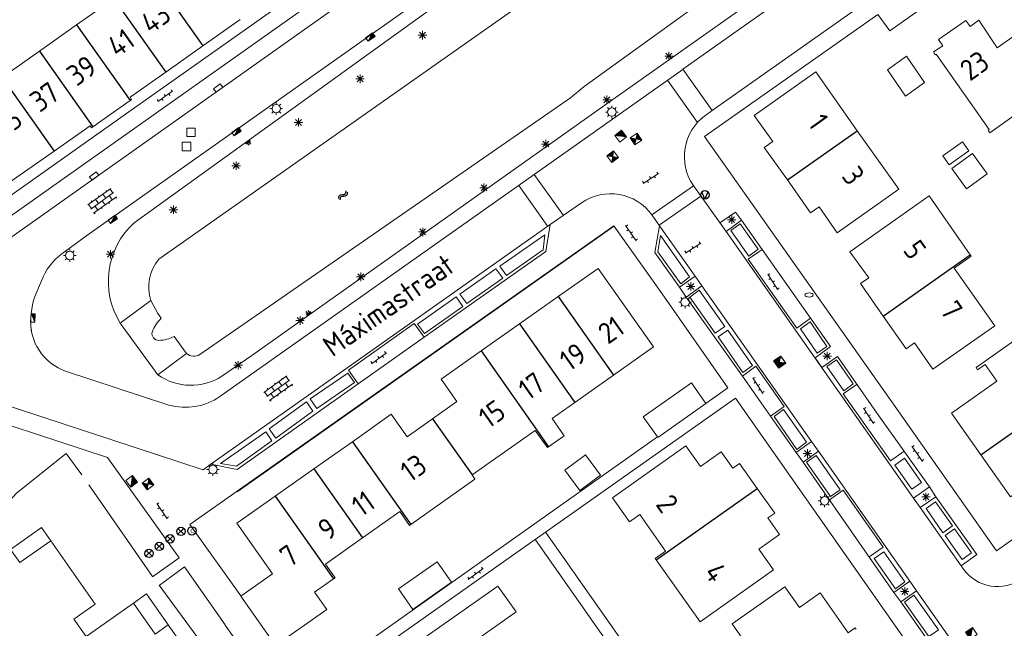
# Model space of a CAD drawing. Extents: x 168769 to 512904, y 516715 to 1559940.
# Tile 272 of 299: x 171514 to 171630, y 519705 to 519777. Entities that reach past the tile are written whole.
import ezdxf
from ezdxf.enums import TextEntityAlignment as Align

# ---------------------------------------------------------------- set-up
doc = ezdxf.new("R2010")
doc.units = 0
doc.header["$MEASUREMENT"] = 0
doc.layers.get('0').update_dxf_attribs({"linetype": 'CONTINUOUS'})
for name, color, linetype, lineweight in [('B01_HOOFDGEBOUW', 10, 'CONTINUOUS', 0), ('B02_bijgebouw', 12, 'CONTINUOUS', 0), ('B07_scheidingsmuur', 14, 'CONTINUOUS', 25), ('Q04_wegmarkering', 7, 'CONTINUOUS', 0), ('Q21_LANTAARNPAAL', 7, 'CONTINUOUS', 18), ('Q23_kolk', 7, 'CONTINUOUS', 18), ('Q26_BOOM', 7, 'CONTINUOUS', 18), ('Q28_rioolput', 7, 'CONTINUOUS', 18), ('Q722_RIOOLPUT_RWA', 5, 'CONTINUOUS', 18), ('Q723_RIOOLPUT_DWA', 32, 'CONTINUOUS', 18), ('Q92_BRANDKRAAN', 7, 'CONTINUOUS', 0), ('Q97_TROTTOIRKOLK', 7, 'CONTINUOUS', 0), ('S02_symb_open_verh', 7, 'CONTINUOUS', 13), ('T04_Haag', 72, 'CONTINUOUS', 0), ('T09_INSTEEKSLOOT', 72, 'CONTINUOUS', 0), ('V00_kant_verharding', 252, 'CONTINUOUS', 0), ('V02_Kant_open_verh', 253, 'CONTINUOUS', 0), ('V03_kant_tegel_verh', 254, 'CONTINUOUS', 13), ('V11_VERKEERSDREMPEL', 7, 'CONTINUOUS', 0), ('W00_KANT_WATER', 140, 'CONTINUOUS', 0)]:
    doc.layers.add(name, color=color, linetype=linetype, lineweight=lineweight)
for name, color, linetype in [('Q22_Paal_steen', 32, 'CONTINUOUS'), ('Q25_cai_verdeelkast', 32, 'CONTINUOUS'), ('Q30_Verkeersbord', 32, 'CONTINUOUS'), ('S04_Talud', 7, 'CONTINUOUS'), ('S05_Water', 132, 'CONTINUOUS'), ('Z02_Huisnummer', 253, 'CONTINUOUS'), ('Z06_STRAATNAAM', 7, 'CONTINUOUS')]:
    doc.layers.add(name, color=color, linetype=linetype)
doc.styles.add('ISOCP', font='isocp.shx', dxfattribs={"height": 1.8})
doc.styles.get("Standard").update_dxf_attribs({"font": 'ISOB.SHX'})

# ---------------------------------------------------------------- blocks, each defined once
blk = doc.blocks.new('Q28')
at = {"color": 0}
blk.add_lwpolyline([(1, 1), (1, -1), (-1, -1), (-1, 1)], close=True, dxfattribs=at)
blk = doc.blocks.new('Q21')
at = {"color": 0}
for points in [[(-1.5, 0), (-1, 0)], [(-1.06, 1.06), (-0.71, 0.71)], [(0, 1.5), (0, 1)], [(1.06, 1.06), (0.71, 0.71)], [(1.5, 0), (1, 0)], [(-1.06, -1.06), (-0.71, -0.71)], [(0, -1.5), (0, -1)], [(1.06, -1.06), (0.71, -0.71)]]:
    blk.add_lwpolyline(points, dxfattribs=at)
blk.add_circle((0, 0), 1, dxfattribs=at)
blk = doc.blocks.new('Q23')
at = {"color": 0}
blk.add_lwpolyline([(0.99, -0.5), (-0.99, -0.5), (-0.99, 0.5), (0.99, 0.5), (0.99, -0.5)], dxfattribs=at)
blk = doc.blocks.new('Q97')
blk.add_hatch(color=256).paths.add_polyline_path([(-1, 1), (-1, 0), (1, 1)])
blk.add_line((1, 1), (-1, 0))
at = {"color": 0}
for points in [[(-1, 0), (-1, 1), (1, 1), (1, 0), (-1, 0)], [(0, 0.8), (0, 1)]]:
    blk.add_lwpolyline(points, dxfattribs=at)
blk = doc.blocks.new('S026')
for p, q in [((0, 0), (4.4, 0)), ((0.2, 0.5), (0.2, 0)), ((1.2, 0), (1.2, -0.5)), ((2.2, 0.5), (2.2, 0)), ((3.2, 0), (3.2, -0.5)), ((4.2, 0.5), (4.2, 0))]:
    blk.add_line(p, q)
blk = doc.blocks.new('S024')
at = {"color": 0}
for p, q in [((0, 1.2), (6.7, 1.2)), ((0, 0), (6.7, 0)), ((0.2, 1.2), (0.2, 0)), ((1.25, 1.5), (1.25, 1.2)), ((1.25, 0), (1.25, -1.2)), ((2.3, 1.2), (2.3, 0)), ((3.35, 1.5), (3.35, 1.2)), ((3.35, 0), (3.35, -1.2)), ((4.4, 1.2), (4.4, 0)), ((5.45, 1.5), (5.45, 1.2)), ((5.45, 0), (5.45, -1.2)), ((6.5, 1.2), (6.5, 0)), ((0, -1.2), (6.7, -1.2)), ((0.2, -1.2), (0.2, -1.5)), ((2.3, -1.2), (2.3, -1.5)), ((4.4, -1.2), (4.4, -1.5)), ((6.5, -1.2), (6.5, -1.5))]:
    blk.add_line(p, q, dxfattribs=at)
blk = doc.blocks.new('S04')
at = {"color": 0}
for p, q in [((0, 0.5), (0.5, 0.5)), ((0, 0.25), (1, 0.25)), ((0, 0), (0.5, 0)), ((0, -0.25), (1, -0.25)), ((0, -0.5), (0.5, -0.5))]:
    blk.add_line(p, q, dxfattribs=at)
blk = doc.blocks.new('S05')
at = {"color": 0}
for p, q in [((0.08, 0.3), (0.38, 0.59)), ((0.11, -0.19), (0.41, 0.09)), ((0.38, 0.59), (0.68, 0.71)), ((0.41, 0.09), (0.71, 0.21)), ((0.68, 0.71), (1.01, 0.62)), ((0.71, 0.21), (1.02, 0.12)), ((1.01, 0.62), (1.33, 0.37)), ((1.02, 0.12), (1.36, -0.12)), ((1.33, 0.37), (1.66, 0.13)), ((1.66, 0.13), (1.97, 0.04)), ((1.97, 0.04), (2.28, 0.16)), ((2.28, 0.16), (2.58, 0.44)), ((1.36, -0.12), (1.68, -0.37)), ((1.68, -0.37), (2, -0.46)), ((2, -0.46), (2.31, -0.33)), ((2.31, -0.33), (2.61, -0.05))]:
    blk.add_line(p, q, dxfattribs=at)
blk = doc.blocks.new('Q92')
at = {"color": 0}
blk.add_ellipse((0, 0), major_axis=(-0.991, 0), ratio=0.499983, start_param=1.570796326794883, end_param=7.853981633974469, dxfattribs=at)
blk = doc.blocks.new('Q26')
at = {"color": 0}
for p, q in [((-1, 0), (1, 0)), ((-0.7, 0.7), (0.7, -0.7)), ((0.7, 0.7), (-0.7, -0.7)), ((0, 1), (0, -1))]:
    blk.add_line(p, q, dxfattribs=at)
blk = doc.blocks.new('Q723')
for points in [[(-1, 1), (1, -1)], [(-1, -1), (1, 1)], [(-1, -1), (1, -1), (1, 1), (-1, 1), (-1, -1)], [(0.8, 0.8), (-0.8, 0.8)], [(0.6, 0.6), (-0.6, 0.6)], [(0.4, 0.4), (-0.4, 0.4)], [(0.2, 0.2), (-0.2, 0.2)], [(0.8, -0.8), (-0.8, -0.8)], [(0.6, -0.6), (-0.6, -0.6)], [(0.4, -0.4), (-0.4, -0.4)], [(0.2, -0.2), (-0.2, -0.2)]]:
    blk.add_lwpolyline(points)
blk = doc.blocks.new('Q722')
for points in [[(-1, 1), (1, -1)], [(-1, -1), (1, -1), (1, 1), (-1, 1), (-1, -1)], [(-0.8, 0.8), (-1, 0.8)], [(-0.6, 0.6), (-1, 0.6)], [(-0.4, 0.4), (-1, 0.4)], [(-0.2, 0.2), (-1, 0.2)], [(-1, 0), (0, 0)], [(0.2, -0.2), (-1, -0.2)], [(0.4, -0.4), (-1, -0.4)], [(0.6, -0.6), (-1, -0.6)], [(0.8, -0.8), (-1, -0.8)]]:
    blk.add_lwpolyline(points)
blk = doc.blocks.new('Q25')
blk.add_circle((0, 0), 1)
at = {"width": 0.714}
blk.add_text('C', height=1, dxfattribs=at).set_placement((0.087, 0.002), align=Align.MIDDLE_CENTER)
blk = doc.blocks.new('Q30')
blk.add_lwpolyline([(0.707, 0.707), (0, -1), (-0.707, 0.707)])
blk.add_circle((0, 0), 1)
blk = doc.blocks.new('Q22')
for points in [[(-0.719, -0.672), (0.702, 0.706)], [(-0.712, 0.671), (0.715, -0.672)]]:
    blk.add_lwpolyline(points)
blk.add_circle((0, 0), 1)

msp = doc.modelspace()

# ---------------------------------------------------------------- linework, layer by layer
at = {"layer": 'B01_HOOFDGEBOUW'}
for points in [[(171524.69, 519779.78), (171520.28, 519776.66)], [(171515.87, 519773.54), (171520.28, 519776.66)], [(171521.88, 519764.69), (171522.06, 519764.45), (171522.21, 519764.55), (171526.62, 519767.69), (171526.8, 519767.82), (171526.63, 519768.07), (171530.86, 519771.06), (171535.27, 519774.18), (171539.68, 519777.3)], [(171515.87, 519773.54), (171511.46, 519770.43), (171507.24, 519767.44), (171506.55, 519768.42), (171506.35, 519768.28), (171501.94, 519765.16), (171501.8, 519765.05), (171505.07, 519760.42), (171497.41, 519754.96), (171488.47, 519757.88), (171489.84, 519762.16), (171489.63, 519762.23), (171484.51, 519763.89)], [(171607.98, 519771.09), (171600.65, 519765.91), (171602.89, 519762.82), (171601.85, 519762.12), (171604.61, 519758.28), (171607.34, 519754.36), (171608.36, 519755.08), (171610.51, 519751.99), (171617.83, 519757.16), (171612.9, 519764.09), (171607.98, 519771.09)], [(171509, 519755.63), (171513.2, 519758.58), (171517.62, 519761.69), (171521.88, 519764.69)], [(171621.42, 519756.37), (171626.28, 519749.41), (171626.42, 519749.22), (171624.4, 519747.81), (171629.22, 519740.97), (171621.87, 519735.83), (171619.69, 519738.95), (171618.7, 519738.24), (171615.98, 519742.12), (171613.28, 519746), (171614.26, 519746.67), (171612.01, 519749.76), (171621.42, 519756.37)], [(171582.15, 519747.79), (171577.41, 519744.45)], [(171583.98, 519735.13), (171588.72, 519738.48), (171582.15, 519747.79)], [(171577.41, 519744.45), (171572.83, 519741.22)], [(171572.83, 519741.22), (171568.26, 519738)], [(171637.32, 519732.55), (171632.42, 519739.48), (171632.74, 519739.7), (171632.55, 519739.96), (171626.99, 519736.03), (171627.17, 519735.77), (171628.07, 519736.4), (171629.47, 519734.42), (171624.08, 519730.61), (171627.57, 519725.67)], [(171562.49, 519729.96), (171565.39, 519732), (171563.52, 519734.66), (171568.26, 519738)], [(171579.4, 519731.91), (171583.98, 519735.13)], [(171579.4, 519731.91), (171576.7, 519730.01), (171578.14, 519727.96), (171576.26, 519726.64)], [(171627.57, 519725.67), (171631.06, 519720.72), (171636.45, 519724.53), (171637.86, 519722.54), (171636.96, 519721.91), (171637.14, 519721.65), (171642.7, 519725.57), (171642.52, 519725.84), (171642.21, 519725.62), (171637.32, 519732.55)], [(171562.49, 519729.96), (171559.48, 519727.84), (171557.61, 519730.49), (171553.01, 519727.25)], [(171576.26, 519726.64), (171576.14, 519726.55), (171574.7, 519728.59), (171567.19, 519723.3)], [(171553.01, 519727.25), (171548.43, 519724.03)], [(171589.05, 519713.26), (171588.94, 519713.42), (171590.16, 519714.29), (171587.1, 519718.61), (171585.88, 519717.75), (171583.86, 519720.6), (171592.56, 519726.76), (171594.29, 519724.31), (171596.74, 519726.04), (171598.13, 519724.09), (171598.94, 519724.66), (171601.03, 519721.71)], [(171548.43, 519724.03), (171543.85, 519720.8)], [(171559.93, 519717.44), (171567.54, 519722.81), (171567.19, 519723.3)], [(171601.03, 519721.71), (171603.1, 519718.79), (171602.28, 519718.21), (171603.67, 519716.25), (171601.22, 519714.52), (171602.96, 519712.07), (171594.25, 519705.91), (171589.05, 519713.26)], [(171543.85, 519720.8), (171539.28, 519717.59), (171543.51, 519711.58), (171539.77, 519708.94), (171543.88, 519703.1), (171549.95, 519707.37), (171548.51, 519709.42), (171550.77, 519710.99)], [(171554.2, 519715.85), (171558.61, 519718.96), (171559.76, 519717.33), (171559.76, 519717.33), (171559.93, 519717.44)], [(171517.21, 519715.51), (171516.12, 519717.06), (171512.45, 519714.48)], [(171535.56, 519699.27), (171531.14, 519705.54), (171529.59, 519704.45), (171527.01, 519708.1), (171521.42, 519704.16), (171519.96, 519706.23), (171522.49, 519708.01), (171517.21, 519715.51), (171513.55, 519712.93), (171512.45, 519714.48), (171506.2, 519710.07)], [(171550.77, 519710.99), (171550.95, 519711.11), (171550.95, 519711.11), (171549.8, 519712.75), (171554.2, 519715.85)], [(171569.98, 519700.04), (171567.46, 519703.58), (171572.42, 519707.08), (171570.24, 519710.12), (171553.36, 519698.27), (171555.56, 519695.16), (171557.92, 519696.76), (171560.4, 519693.24)], [(171612.75, 519705.03), (171612.64, 519705.18), (171611.82, 519704.6), (171608.48, 519709.34), (171606.03, 519707.61), (171604.3, 519710.06), (171598.04, 519705.64), (171603.12, 519698.44), (171601.9, 519697.58), (171601.99, 519697.44)], [(171527.01, 519708.1), (171528.57, 519709.2), (171531.14, 519705.54)]]:
    msp.add_lwpolyline(points, dxfattribs=at)
msp.add_lwpolyline([(171621.94, 519773.46), (171623.04, 519774.15), (171622.52, 519774.9), (171625.77, 519777.16), (171626.29, 519776.46), (171627.31, 519777.22), (171629.49, 519773.93), (171632.04, 519775.69), (171632.04, 519775.69), (171636.46, 519769.44), (171628.64, 519763.87), (171628.44, 519764.16), (171628.55, 519764.23), (171622.27, 519773.17), (171622.13, 519773.1), (171621.94, 519773.46)], close=True, dxfattribs=at)
at = {"layer": 'B02_bijgebouw'}
for points in [[(171618.63, 519768.21), (171620.88, 519769.8), (171618.73, 519772.93), (171616.48, 519771.34)], [(171623.8, 519760.05), (171626.13, 519761.74), (171625.37, 519762.8), (171623.04, 519761.11)], [(171626.57, 519761.41), (171624.11, 519759.63), (171625.84, 519757.2), (171628.3, 519758.98)]]:
    msp.add_lwpolyline(points, close=True, dxfattribs=at)
for points in [[(171589.19, 519727.81), (171587.5, 519730.2), (171593.23, 519734.21), (171594.95, 519731.78)], [(171594.95, 519731.78), (171589.22, 519727.76), (171589.19, 519727.81)], [(171580, 519721.47), (171578.22, 519723.88), (171580.66, 519725.68), (171582.44, 519723.26), (171580, 519721.47)], [(171560.18, 519707.36), (171558.48, 519709.79), (171563.05, 519713.01), (171564.75, 519710.59), (171560.18, 519707.36)]]:
    msp.add_lwpolyline(points, dxfattribs=at)
at = {"layer": 'B07_scheidingsmuur'}
for points in [[(171529.1, 519782.9), (171535.27, 519774.18)], [(171524.69, 519779.78), (171530.86, 519771.06)], [(171520.28, 519776.66), (171526.62, 519767.69)], [(171515.87, 519773.54), (171522.21, 519764.55)], [(171511.46, 519770.43), (171517.62, 519761.69)], [(171604.61, 519758.28), (171612.9, 519764.09)], [(171615.98, 519742.12), (171626.28, 519749.41)], [(171577.41, 519744.45), (171583.98, 519735.13)], [(171572.83, 519741.22), (171579.4, 519731.91)], [(171568.26, 519738), (171576.26, 519726.64)], [(171627.57, 519725.67), (171637.32, 519732.55)], [(171562.49, 519729.96), (171567.19, 519723.3)], [(171553.01, 519727.25), (171559.93, 519717.44)], [(171548.43, 519724.03), (171554.2, 519715.85)], [(171589.05, 519713.26), (171601.03, 519721.71)], [(171543.85, 519720.8), (171550.77, 519710.99)]]:
    msp.add_lwpolyline(points, dxfattribs=at)
at = {"layer": 'Q04_wegmarkering'}
for points in [[(171510.95, 519750.37), (171555.57, 519781.99)], [(171597.33, 519752.17), (171619.58, 519720.55)], [(171620.38, 519719.43), (171625.22, 519712.53)], [(171619.92, 519709.59), (171631.24, 519693.54)]]:
    msp.add_lwpolyline(points, dxfattribs=at)
at = {"layer": 'T04_Haag', "linetype": 'Continuous'}
for points in [[(171510.05, 519718.85), (171510.53, 519718.32), (171513.14, 519721.13), (171519.05, 519725.84), (171520.88, 519723.3)], [(171521.72, 519722.15), (171529.3, 519711.25)], [(171530.07, 519710.23), (171539.88, 519696.9)]]:
    msp.add_lwpolyline(points, dxfattribs=at)
at = {"layer": 'T09_INSTEEKSLOOT'}
for points in [[(171667.08, 519831.71), (171668.62, 519827.5), (171616.68, 519790.95), (171584.16, 519768.02)], [(171568.86, 519783.29), (171527.09, 519753.18)], [(171537.52, 519735), (171541.07, 519737.47), (171584.16, 519768.02)]]:
    msp.add_lwpolyline(points, dxfattribs=at)
for points in [[(171527.09, 519753.18, 0.359274), (171525.44, 519741.31)], [(171529.93, 519735.17, 0.303572), (171537.52, 519735)]]:
    msp.add_lwpolyline(points, format="xyb", dxfattribs=at)
at = {"layer": 'V00_kant_verharding'}
msp.add_line((171539.31, 519721.32), (171583.98, 519752.77), dxfattribs=at)
for points in [[(171463.72, 519757.97), (171498.64, 519746.65), (171527.14, 519766.81), (171555.21, 519786.65)], [(171567.99, 519784.54), (171521.51, 519751.7)], [(171511.5, 519753.31), (171528.13, 519765.07), (171552.73, 519782.49), (171555.57, 519781.99)], [(171518.54, 519749.53), (171521.51, 519751.7)], [(171515.32, 519744.47), (171516.1, 519746.32)], [(171529.08, 519743.99), (171525.44, 519741.31)], [(171525.44, 519741.31), (171529.93, 519735.17), (171529.93, 519735.17)], [(171529.93, 519735.17), (171533.33, 519737.7)], [(171606.48, 519724.83), (171617.25, 519709.39)], [(171621.45, 519721.89), (171619.58, 519720.55), (171620.38, 519719.43), (171622.24, 519720.73)], [(171575.93, 519716.49), (171588.85, 519698.14), (171587.61, 519697.25), (171574.71, 519715.61)], [(171617.25, 519709.39), (171619.14, 519710.7), (171619.92, 519709.59), (171618.08, 519708.25)], [(171617.25, 519709.39), (171618.08, 519708.25)], [(171629.34, 519692.19), (171624.05, 519699.77), (171618.08, 519708.25)]]:
    msp.add_lwpolyline(points, dxfattribs=at)
for points in [[(171516.1, 519746.32, -0.146792), (171518.54, 519749.53)], [(171514.91, 519740.4, -0.113649), (171515.32, 519744.47)]]:
    msp.add_lwpolyline(points, format="xyb", dxfattribs=at)
at = {"layer": 'V02_Kant_open_verh'}
for p, q in [((171589.75, 519744.78), (171597.56, 519733.64)), ((171597.56, 519733.64), (171594.95, 519731.78)), ((171619.14, 519710.7), (171608.29, 519726.14))]:
    msp.add_line(p, q, dxfattribs=at)
for points in [[(171592.19, 519771.38), (171687.51, 519838.66), (171690.93, 519833.76), (171614.84, 519780.03), (171595.7, 519766.52)], [(171539.77, 519708.96), (171533.73, 519717.42), (171584, 519752.85), (171589.75, 519744.78)], [(171536.2, 519724.57), (171539.33, 519723.97), (171553.7, 519734.12), (171561.53, 519739.64), (171575.96, 519749.79), (171576.47, 519752.97)], [(171589.42, 519752.85), (171588.89, 519749.67), (171591.79, 519745.56), (171593.68, 519746.87)], [(171601.16, 519750.05), (171600.02, 519749.25), (171597.88, 519752.27), (171599.02, 519753.06), (171601.16, 519750.05)], [(171571.29, 519746.95), (171575.63, 519749.97), (171575.82, 519751.77), (171570.48, 519748.07), (171571.29, 519746.95)], [(171589.25, 519749.76), (171589.55, 519751.67), (171593.01, 519746.8), (171591.95, 519745.97), (171589.25, 519749.76)], [(171607.37, 519741.87), (171605.74, 519740.7), (171599.96, 519748.87), (171601.61, 519750.04)], [(171437.14, 519697.13), (171437.44, 519697.72), (171437.66, 519706.6), (171438.89, 519711.07), (171446.81, 519727.2), (171456.64, 519747.26), (171494.6, 519734.95), (171493.82, 519732.41), (171495.3, 519731.93), (171496.14, 519734.45), (171504.17, 519731.84), (171523.96, 519725.39), (171532.43, 519713.5), (171529.3, 519711.24)], [(171565.76, 519744.72), (171570.03, 519747.75), (171570.84, 519746.63), (171566.56, 519743.61), (171565.76, 519744.73)], [(171591.79, 519745.56), (171592.59, 519744.39)], [(171594.45, 519745.71), (171592.59, 519744.39), (171599.28, 519735), (171602.59, 519730.27), (171605.64, 519725.95), (171607.48, 519727.27)], [(171593.02, 519744.39), (171596.05, 519740.11), (171597.17, 519740.91), (171594.15, 519745.2), (171593.02, 519744.39)], [(171560.74, 519741.18), (171565.31, 519744.41), (171566.12, 519743.28), (171561.55, 519740.08), (171560.74, 519741.18)], [(171553.7, 519734.12), (171552.55, 519735.73), (171560.34, 519741.25), (171561.53, 519739.64)], [(171609.3, 519738.54), (171607.32, 519741.44), (171606.18, 519740.63), (171608.16, 519737.73), (171609.3, 519738.54)], [(171596.4, 519739.66), (171599.34, 519735.44), (171600.47, 519736.26), (171597.53, 519740.48), (171596.4, 519739.66)], [(171612.42, 519734.1), (171610.42, 519736.95), (171609.29, 519736.14), (171611.29, 519733.29), (171612.42, 519734.1)], [(171547.97, 519732.31), (171548.77, 519731.2), (171553.25, 519734.25), (171552.45, 519735.36), (171547.97, 519732.31)], [(171599.28, 519735), (171600.87, 519736.19), (171604.21, 519731.43), (171602.59, 519730.27)], [(171618.45, 519726.14), (171616.83, 519724.98), (171611.23, 519732.91), (171612.87, 519734.05)], [(171543.92, 519727.67), (171548.32, 519730.87), (171547.54, 519731.97), (171543.14, 519728.77), (171543.92, 519727.67)], [(171698.72, 519590.09), (171688.17, 519605.03), (171678.07, 519619.34), (171667.68, 519634.08), (171647.01, 519663.38), (171622.73, 519697.84), (171598.44, 519732.4), (171548.12, 519696.91), (171547.26, 519698.22), (171553.04, 519702.26), (171589.19, 519727.81)], [(171603.03, 519730.24), (171605.74, 519726.34), (171606.86, 519727.18), (171604.14, 519731.08), (171603.03, 519730.24)], [(171539.24, 519724.33), (171537.36, 519724.68), (171542.73, 519728.41), (171543.43, 519727.33), (171539.24, 519724.33)], [(171608.29, 519726.14), (171606.48, 519724.83), (171606.48, 519724.83)], [(171608.03, 519725.6), (171606.89, 519724.81), (171609.73, 519720.75), (171610.86, 519721.54), (171608.03, 519725.6)], [(171620.51, 519722.43), (171618.5, 519725.28), (171617.37, 519724.48), (171619.38, 519721.63), (171620.51, 519722.43)], [(171609.61, 519720.34), (171611.22, 519721.49), (171615.96, 519714.76), (171614.32, 519713.6)], [(171624.2, 519717.26), (171622.19, 519720.11), (171621.06, 519719.31), (171623.07, 519716.46), (171624.2, 519717.26)], [(171626.46, 519714.09), (171624.45, 519716.93), (171623.32, 519716.13), (171625.33, 519713.28), (171626.46, 519714.09)], [(171616.05, 519714.21), (171614.9, 519713.4), (171617.43, 519709.8), (171618.56, 519710.63), (171616.05, 519714.21)], [(171530.08, 519710.22), (171533.07, 519712.4), (171537.92, 519705.53)], [(171618.5, 519708.23), (171621.41, 519704.15), (171622.54, 519704.96), (171619.63, 519709.04), (171618.5, 519708.23)], [(171537.91, 519705.52), (171545.44, 519694.85)]]:
    msp.add_lwpolyline(points, dxfattribs=at)
for points in [[(171592.2, 519771.37), (171574.57, 519758.9), (171537.27, 519732.59, -0.218806), (171531.24, 519731.58), (171519.08, 519735.57, -0.352506), (171514.86, 519742.07)], [(171697.06, 519759.11), (171696.69, 519759.17), (171681.85, 519748.7), (171652.14, 519727.7), (171633.51, 519714.55), (171633.45, 519714.15), (171632.94, 519711.33), (171632.43, 519710.98, -0.41034), (171625.51, 519712.14), (171625.22, 519712.53), (171627.07, 519713.89), (171622.24, 519720.73), (171621.45, 519721.89), (171615.47, 519730.33), (171610.55, 519737.36), (171608.7, 519736.03), (171607.9, 519737.18), (171609.74, 519738.52), (171599.15, 519753.51), (171597.33, 519752.17), (171593.49, 519757.55, -0.413129), (171594.92, 519765.94), (171595.7, 519766.52), (171592.19, 519771.38)], [(171505.17, 519733.77), (171535.28, 519723.92), (171536.2, 519724.57), (171576.47, 519752.97), (171580.17, 519755.55, -0.410703), (171588.56, 519754.1), (171589.42, 519752.85), (171593.68, 519746.87), (171594.45, 519745.71), (171607.48, 519727.27), (171608.29, 519726.14)]]:
    msp.add_lwpolyline(points, format="xyb", dxfattribs=at)
at = {"layer": 'V03_kant_tegel_verh'}
for points in [[(171692.26, 519831.88), (171693.5, 519830.13), (171616.76, 519775.93), (171615.34, 519777.89), (171594.76, 519763.43)], [(171666.83, 519769.8), (171680.53, 519750.42), (171650.28, 519729.04), (171629.43, 519714.33), (171617.26, 519731.59), (171594.76, 519763.43)], [(171599.15, 519753.51), (171598.46, 519754.47), (171596.61, 519753.17)], [(171605.64, 519725.95), (171606.48, 519724.83)]]:
    msp.add_lwpolyline(points, dxfattribs=at)
at = {"layer": 'V11_VERKEERSDREMPEL'}
for points in [[(171590.38, 519770.08), (171593.95, 519765.08)], [(171574.57, 519758.9), (171578.03, 519754.06)], [(171576.19, 519752.77), (171572.75, 519757.62)], [(171588.54, 519754.13), (171593.46, 519757.59)], [(171594.35, 519756.34), (171589.38, 519752.9)]]:
    msp.add_lwpolyline(points, dxfattribs=at)
at = {"layer": 'W00_KANT_WATER'}
for points in [[(171580.49, 519769.35), (171667.08, 519831.71)], [(171572.16, 519778.49), (171530.05, 519748.87)], [(171534.9, 519737.58), (171578.87, 519768.02), (171580.49, 519769.35)]]:
    msp.add_lwpolyline(points, dxfattribs=at)
for points in [[(171530.05, 519748.87, 0.261439), (171529.08, 519743.99)], [(171529.08, 519743.99), (171529.91, 519742.46), (171530.32, 519741.88, 0.110739), (171529.24, 519740.23, 0.484865), (171530.04, 519739.25, 0.110129), (171531.87, 519739.73), (171533.33, 519737.7)], [(171533.33, 519737.7, 0.332667), (171534.9, 519737.58)]]:
    msp.add_lwpolyline(points, format="xyb", dxfattribs=at)

# ---------------------------------------------------------------- block references
at = {"layer": 'Q21_LANTAARNPAAL', "xscale": 0.5, "yscale": 0.5}
for p in [(171543.97, 519766.72), (171583.78, 519766.32), (171519.46, 519749.32), (171592.48, 519743.8), (171536.45, 519723.95), (171609.03, 519720.24)]:
    msp.add_blockref('Q21', p, dxfattribs=at)
at = {"layer": 'Q22_Paal_steen', "xscale": 0.5, "yscale": 0.5, "zscale": 0.5}
for p in [(171532.66, 519716.62), (171531.37, 519715.73), (171528.87, 519714.01), (171530.08, 519714.84)]:
    msp.add_blockref('Q22', p, dxfattribs=at)
at = {"layer": 'Q23_kolk'}
for p, xscale, yscale, rotation in [((171537.07, 519769.18), 0.5, 0.5, 37.3467240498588), ((171522.36, 519758.75), 0.4999999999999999, 0.4999999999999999, 37.34672404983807)]:
    msp.add_blockref('Q23', p, dxfattribs=dict(at, xscale=xscale, yscale=yscale, rotation=rotation))
at = {"layer": 'Q25_cai_verdeelkast', "xscale": 0.5, "yscale": 0.5, "zscale": 0.5}
msp.add_blockref('Q25', (171533.96, 519716.67), dxfattribs=at)
at = {"layer": 'Q26_BOOM', "xscale": 0.5, "yscale": 0.5}
for p in [(171561.32, 519775.43), (171590.55, 519772.96), (171553.91, 519770.26), (171583.2, 519767.77), (171546.6, 519765.09), (171575.95, 519762.53), (171539.21, 519759.96), (171568.61, 519757.34), (171531.77, 519754.74), (171598, 519753.56), (171561.34, 519752.11), (171524.29, 519749.46), (171554, 519746.79), (171593.14, 519745.65), (171546.79, 519741.61), (171609.33, 519737.4), (171539.45, 519736.31), (171621.05, 519720.7), (171618.53, 519709.5)]:
    msp.add_blockref('Q26', p, dxfattribs=at)
at = {"layer": 'Q26_BOOM', "xscale": 0.5, "yscale": 0.5, "zscale": 0.5}
msp.add_blockref('Q26', (171607, 519725.85), dxfattribs=at)
at = {"layer": 'Q28_rioolput', "xscale": 0.5, "yscale": 0.5}
for p in [(171533.85, 519763.91), (171533.32, 519762.23)]:
    msp.add_blockref('Q28', p, dxfattribs=at)
at = {"layer": 'Q30_Verkeersbord', "xscale": 0.5, "yscale": 0.5}
msp.add_blockref('Q30', (171594.83, 519756.5), dxfattribs=at)
at = {"layer": 'Q722_RIOOLPUT_RWA'}
for p, xscale, yscale, zscale, rotation in [((171584.83, 519763.46), 0.5, 0.5, 0.5, 218.0966582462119), ((171603.67, 519736.7), 0.4999999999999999, 0.4999999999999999, 0.4999999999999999, 305.0034291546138), ((171603.73, 519736.67), 0.5, 0.5, 0.5, 35.3068578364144), ((171526.82, 519722.54), 0.5, 0.5, 0.5, 127.710610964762), ((171626.43, 519704.54), 0.5, 0.5, 0.5, 304.5806256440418)]:
    msp.add_blockref('Q722', p, dxfattribs=dict(at, xscale=xscale, yscale=yscale, zscale=zscale, rotation=rotation))
at = {"layer": 'Q723_RIOOLPUT_DWA'}
for p, xscale, yscale, zscale, rotation in [((171586.64, 519763.13), 0.5000000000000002, 0.5000000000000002, 0.5000000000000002, 124.582963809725), ((171583.88, 519761.03), 0.4999999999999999, 0.4999999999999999, 0.4999999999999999, 37.23378049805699), ((171528.75, 519722.24), 0.5, 0.5, 0.5, 126.736454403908)]:
    msp.add_blockref('Q723', p, dxfattribs=dict(at, xscale=xscale, yscale=yscale, zscale=zscale, rotation=rotation))
at = {"layer": 'Q92_BRANDKRAAN', "xscale": 0.5, "yscale": 0.5}
msp.add_blockref('Q92', (171607.18, 519744.64), dxfattribs=at)
at = {"layer": 'Q97_TROTTOIRKOLK'}
for p, xscale, yscale, rotation in [((171554.98, 519775.41), 0.5, 0.5, 215.103708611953), ((171554.99, 519775.41), 0.5, 0.5, 215.1037086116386), ((171539.11, 519764.18), 0.5, 0.5, 215.1037086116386), ((171524.43, 519753.79), 0.5, 0.5, 215.1037086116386), ((171514.85, 519741.93), 0.4999999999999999, 0.4999999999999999, 267.1465092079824)]:
    msp.add_blockref('Q97', p, dxfattribs=dict(at, xscale=xscale, yscale=yscale, rotation=rotation))
at = {"layer": 'S02_symb_open_verh'}
for name, p, xscale, yscale, rotation in [('S026', (171529.91, 519767.56), 0.5, 0.5, 35.22025607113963), ('S026', (171587.48, 519757.85), 0.5, 0.5, 33.11933262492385), ('S024', (171521.95, 519754.82), 0.5, 0.5, 35.57793027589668), ('S026', (171585.42, 519752.88), 0.5, 0.5, 304.5701348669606), ('S026', (171592.51, 519749.59), 0.5, 0.5, 33.11933262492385), ('S026', (171602.28, 519747.09), 0.4999999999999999, 0.4999999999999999, 303.1193326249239), ('S026', (171555.27, 519736.49), 0.5, 0.5, 36.19856995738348), ('S024', (171542.83, 519732.6), 0.5, 0.5, 35.5779302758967), ('S026', (171600.51, 519734.82), 0.4999999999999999, 0.4999999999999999, 303.1193326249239), ('S026', (171613.64, 519731.23), 0.4999999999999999, 0.4999999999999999, 303.1193326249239), ('S026', (171619.39, 519726.73), 0.5, 0.5, 304.5701348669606), ('S026', (171529.78, 519719.93), 0.5, 0.5, 304.5701348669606), ('S026', (171566.75, 519710.92), 0.5, 0.5, 36.19856995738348)]:
    msp.add_blockref(name, p, dxfattribs=dict(at, xscale=xscale, yscale=yscale, rotation=rotation))
at = {"layer": 'S04_Talud', "xscale": 0.5, "yscale": 0.5}
for p, zscale, rotation in [((171540.51, 519762.86), 5.42251854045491, 305.7796913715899), ((171547.92, 519742.33), 3.508396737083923, 125.3423750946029)]:
    msp.add_blockref('S04', p, dxfattribs=dict(at, zscale=zscale, rotation=rotation))
at = {"layer": 'S05_Water', "xscale": 0.5, "yscale": 0.5, "rotation": 43.55287828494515}
msp.add_blockref('S05', (171551.46, 519755.94), dxfattribs=at)

# ---------------------------------------------------------------- texts
at = {"layer": 'Z02_Huisnummer', "style": 'ISOCP'}
for s, rotation, p in [('43', 35.3334, (171529.05, 519775.48)), ('41', 35.3334, (171525.11, 519772.7)), ('39', 35.3334, (171520.27, 519769.28)), ('23', 35.2062, (171626.26, 519769.9)), ('37', 35.3334, (171515.9, 519766.19)), ('35', 35.3334, (171511.47, 519763.07)), ('1', 305.4025, (171606.93, 519764.93)), ('3', 305.4025, (171610.96, 519758.7)), ('5', 305.4025, (171618.24, 519749.95)), ('7', 305.4025, (171622.61, 519742.76)), ('21', 35.1789, (171583.32, 519738.71)), ('19', 35.1789, (171578.75, 519735.49)), ('17', 35.1789, (171573.87, 519732.05)), ('15', 35.1789, (171569.15, 519728.72)), ('13', 35.1789, (171559.86, 519722.33)), ('11', 35.1789, (171554.07, 519718.25)), ('2', 305.4025, (171588.9, 519719.81)), ('9', 35.1789, (171550.06, 519715.43)), ('7', 35.1789, (171545.55, 519712.26)), ('4', 305.4025, (171594.61, 519711.71))]:
    msp.add_text(s, height=2.5, rotation=rotation, dxfattribs=at).set_placement(p)
at = {"layer": 'Z06_STRAATNAAM', "style": 'ISOCP'}
msp.add_text('Máximastraat', height=2.5, rotation=35.1952, dxfattribs=at).set_placement((171550.65, 519737.2))

doc.saveas('drawing.dxf')
